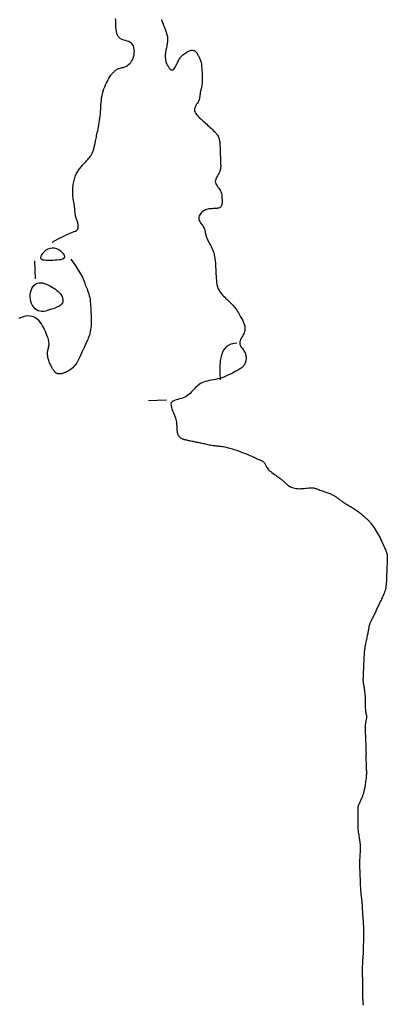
# Model space of a CAD drawing. Header units: millimetres. Extents: x 32690613 to 32693367, y 5343692 to 5344708.
# Tile 451 of 656: x 32692811 to 32692831, y 5344105 to 5344160. Entities that reach past the tile are written whole.
import ezdxf

# ---------------------------------------------------------------- set-up
doc = ezdxf.new("R2010")
doc.units = ezdxf.units.MM
doc.header["$LTSCALE"] = 20
doc.layers.add('02-DGM_HL_492.50', color=92, linetype='Continuous')

msp = doc.modelspace()

# ---------------------------------------------------------------- linework, layer by layer
at = {"layer": '02-DGM_HL_492.50', "elevation": 492.5, "flags": 128}
for points in [[(32692812.625, 5344147.187), (32692812.96, 5344147.365), (32692813.233, 5344147.501), (32692813.451, 5344147.602), (32692813.623, 5344147.674), (32692813.754, 5344147.725), (32692813.852, 5344147.763), (32692813.924, 5344147.793), (32692813.976, 5344147.823), (32692814.016, 5344147.86), (32692814.045, 5344147.903), (32692814.065, 5344147.95), (32692814.075, 5344148.001), (32692814.079, 5344148.054), (32692814.077, 5344148.109), (32692814.069, 5344148.163), (32692814.058, 5344148.216), (32692814.045, 5344148.266), (32692814.029, 5344148.315), (32692814.013, 5344148.363), (32692813.995, 5344148.411), (32692813.978, 5344148.461), (32692813.961, 5344148.513), (32692813.945, 5344148.568), (32692813.931, 5344148.628), (32692813.919, 5344148.692), (32692813.91, 5344148.761), (32692813.901, 5344148.831), (32692813.894, 5344148.903), (32692813.888, 5344148.974), (32692813.882, 5344149.042), (32692813.875, 5344149.107), (32692813.868, 5344149.167), (32692813.86, 5344149.222), (32692813.852, 5344149.271), (32692813.842, 5344149.317), (32692813.833, 5344149.362), (32692813.823, 5344149.408), (32692813.814, 5344149.457), (32692813.805, 5344149.509), (32692813.797, 5344149.568), (32692813.79, 5344149.634), (32692813.784, 5344149.706), (32692813.779, 5344149.784), (32692813.776, 5344149.866), (32692813.775, 5344149.951), (32692813.776, 5344150.037), (32692813.778, 5344150.124), (32692813.783, 5344150.209), (32692813.79, 5344150.293), (32692813.8, 5344150.374), (32692813.812, 5344150.453), (32692813.826, 5344150.529), (32692813.843, 5344150.603), (32692813.861, 5344150.673), (32692813.882, 5344150.741), (32692813.904, 5344150.806), (32692813.929, 5344150.868), (32692813.955, 5344150.927), (32692813.983, 5344150.984), (32692814.013, 5344151.038), (32692814.044, 5344151.091), (32692814.077, 5344151.141), (32692814.111, 5344151.19), (32692814.146, 5344151.238), (32692814.182, 5344151.285), (32692814.219, 5344151.331), (32692814.257, 5344151.376), (32692814.296, 5344151.421), (32692814.335, 5344151.465), (32692814.375, 5344151.508), (32692814.415, 5344151.552), (32692814.455, 5344151.595), (32692814.495, 5344151.638), (32692814.534, 5344151.681), (32692814.573, 5344151.725), (32692814.611, 5344151.768), (32692814.648, 5344151.811), (32692814.683, 5344151.854), (32692814.716, 5344151.897), (32692814.747, 5344151.94), (32692814.775, 5344151.983), (32692814.801, 5344152.026), (32692814.825, 5344152.069), (32692814.846, 5344152.112), (32692814.866, 5344152.156), (32692814.884, 5344152.2), (32692814.901, 5344152.245), (32692814.917, 5344152.291), (32692814.931, 5344152.338), (32692814.944, 5344152.387), (32692814.957, 5344152.436), (32692814.97, 5344152.488), (32692814.982, 5344152.542), (32692814.994, 5344152.598), (32692815.007, 5344152.656), (32692815.019, 5344152.718), (32692815.033, 5344152.783), (32692815.047, 5344152.851), (32692815.062, 5344152.923), (32692815.078, 5344153), (32692815.095, 5344153.081), (32692815.113, 5344153.167), (32692815.133, 5344153.259), (32692815.153, 5344153.357), (32692815.175, 5344153.461), (32692815.197, 5344153.57), (32692815.219, 5344153.684), (32692815.241, 5344153.802), (32692815.261, 5344153.923), (32692815.28, 5344154.047), (32692815.295, 5344154.172), (32692815.308, 5344154.297), (32692815.317, 5344154.422), (32692815.324, 5344154.548), (32692815.329, 5344154.673), (32692815.335, 5344154.798), (32692815.343, 5344154.924), (32692815.355, 5344155.049), (32692815.371, 5344155.175), (32692815.394, 5344155.301), (32692815.424, 5344155.427), (32692815.46, 5344155.552), (32692815.502, 5344155.674), (32692815.547, 5344155.792), (32692815.594, 5344155.904), (32692815.642, 5344156.009), (32692815.689, 5344156.105), (32692815.734, 5344156.19), (32692815.777, 5344156.264), (32692815.816, 5344156.328), (32692815.852, 5344156.383), (32692815.887, 5344156.431), (32692815.919, 5344156.472), (32692815.951, 5344156.509), (32692815.981, 5344156.544), (32692816.011, 5344156.576), (32692816.041, 5344156.609), (32692816.072, 5344156.64), (32692816.104, 5344156.671), (32692816.137, 5344156.701), (32692816.172, 5344156.729), (32692816.21, 5344156.754), (32692816.25, 5344156.777), (32692816.295, 5344156.796), (32692816.343, 5344156.812), (32692816.394, 5344156.825), (32692816.449, 5344156.838), (32692816.506, 5344156.851), (32692816.565, 5344156.866), (32692816.625, 5344156.885), (32692816.686, 5344156.909), (32692816.748, 5344156.939), (32692816.809, 5344156.976), (32692816.868, 5344157.021), (32692816.926, 5344157.075), (32692816.98, 5344157.135), (32692817.03, 5344157.204), (32692817.074, 5344157.28), (32692817.113, 5344157.363), (32692817.145, 5344157.454), (32692817.168, 5344157.553), (32692817.182, 5344157.655), (32692817.187, 5344157.76), (32692817.181, 5344157.862), (32692817.163, 5344157.961), (32692817.133, 5344158.052), (32692817.09, 5344158.133), (32692817.032, 5344158.201), (32692816.96, 5344158.253), (32692816.877, 5344158.294), (32692816.787, 5344158.326), (32692816.692, 5344158.354), (32692816.598, 5344158.382), (32692816.508, 5344158.415), (32692816.425, 5344158.455), (32692816.353, 5344158.508), (32692816.295, 5344158.575), (32692816.251, 5344158.657), (32692816.217, 5344158.752), (32692816.193, 5344158.856), (32692816.177, 5344158.968), (32692816.166, 5344159.087), (32692816.159, 5344159.209), (32692816.154, 5344159.334), (32692816.149, 5344159.459), (32692816.144, 5344159.584)], [(32692818.682, 5344159.523), (32692818.707, 5344159.44), (32692818.738, 5344159.351), (32692818.777, 5344159.255), (32692818.82, 5344159.153), (32692818.866, 5344159.044), (32692818.911, 5344158.931), (32692818.952, 5344158.813), (32692818.987, 5344158.693), (32692819.012, 5344158.57), (32692819.024, 5344158.445), (32692819.022, 5344158.32), (32692819.008, 5344158.194), (32692818.986, 5344158.068), (32692818.96, 5344157.942), (32692818.934, 5344157.816), (32692818.913, 5344157.69), (32692818.899, 5344157.565), (32692818.896, 5344157.44), (32692818.909, 5344157.315), (32692818.934, 5344157.195), (32692818.971, 5344157.082), (32692819.015, 5344156.979), (32692819.066, 5344156.889), (32692819.12, 5344156.815), (32692819.176, 5344156.761), (32692819.23, 5344156.73), (32692819.281, 5344156.723), (32692819.329, 5344156.739), (32692819.373, 5344156.773), (32692819.414, 5344156.82), (32692819.452, 5344156.879), (32692819.487, 5344156.943), (32692819.52, 5344157.01), (32692819.55, 5344157.076), (32692819.578, 5344157.137), (32692819.604, 5344157.194), (32692819.63, 5344157.246), (32692819.656, 5344157.295), (32692819.684, 5344157.342), (32692819.714, 5344157.387), (32692819.747, 5344157.431), (32692819.785, 5344157.474), (32692819.827, 5344157.517), (32692819.874, 5344157.56), (32692819.924, 5344157.602), (32692819.976, 5344157.642), (32692820.03, 5344157.679), (32692820.084, 5344157.713), (32692820.138, 5344157.743), (32692820.19, 5344157.768), (32692820.24, 5344157.788), (32692820.288, 5344157.803), (32692820.333, 5344157.813), (32692820.376, 5344157.817), (32692820.416, 5344157.816), (32692820.454, 5344157.81), (32692820.49, 5344157.798), (32692820.523, 5344157.781), (32692820.554, 5344157.759), (32692820.583, 5344157.732), (32692820.61, 5344157.701), (32692820.635, 5344157.667), (32692820.66, 5344157.631), (32692820.683, 5344157.592), (32692820.706, 5344157.552), (32692820.728, 5344157.511), (32692820.751, 5344157.47), (32692820.773, 5344157.429), (32692820.794, 5344157.386), (32692820.815, 5344157.341), (32692820.834, 5344157.293), (32692820.852, 5344157.242), (32692820.868, 5344157.187), (32692820.882, 5344157.128), (32692820.894, 5344157.063), (32692820.904, 5344156.994), (32692820.911, 5344156.921), (32692820.918, 5344156.844), (32692820.923, 5344156.765), (32692820.927, 5344156.684), (32692820.931, 5344156.602), (32692820.934, 5344156.518), (32692820.937, 5344156.435), (32692820.94, 5344156.353), (32692820.942, 5344156.271), (32692820.943, 5344156.192), (32692820.943, 5344156.115), (32692820.941, 5344156.042), (32692820.937, 5344155.972), (32692820.93, 5344155.907), (32692820.921, 5344155.846), (32692820.909, 5344155.79), (32692820.897, 5344155.737), (32692820.883, 5344155.686), (32692820.869, 5344155.636), (32692820.857, 5344155.587), (32692820.845, 5344155.537), (32692820.835, 5344155.486), (32692820.828, 5344155.432), (32692820.822, 5344155.376), (32692820.816, 5344155.319), (32692820.809, 5344155.259), (32692820.8, 5344155.198), (32692820.786, 5344155.136), (32692820.768, 5344155.073), (32692820.743, 5344155.01), (32692820.711, 5344154.946), (32692820.673, 5344154.882), (32692820.634, 5344154.818), (32692820.596, 5344154.754), (32692820.562, 5344154.69), (32692820.535, 5344154.626), (32692820.517, 5344154.563), (32692820.512, 5344154.5), (32692820.522, 5344154.438), (32692820.546, 5344154.377), (32692820.581, 5344154.315), (32692820.626, 5344154.255), (32692820.679, 5344154.194), (32692820.738, 5344154.134), (32692820.8, 5344154.074), (32692820.865, 5344154.014), (32692820.93, 5344153.954), (32692820.995, 5344153.894), (32692821.06, 5344153.834), (32692821.125, 5344153.774), (32692821.189, 5344153.714), (32692821.254, 5344153.654), (32692821.319, 5344153.594), (32692821.384, 5344153.534), (32692821.449, 5344153.474), (32692821.513, 5344153.414), (32692821.574, 5344153.353), (32692821.633, 5344153.293), (32692821.688, 5344153.233), (32692821.738, 5344153.172), (32692821.783, 5344153.111), (32692821.82, 5344153.05), (32692821.85, 5344152.989), (32692821.873, 5344152.927), (32692821.89, 5344152.865), (32692821.903, 5344152.803), (32692821.911, 5344152.741), (32692821.917, 5344152.679), (32692821.92, 5344152.616), (32692821.923, 5344152.554), (32692821.925, 5344152.492), (32692821.928, 5344152.429), (32692821.93, 5344152.367), (32692821.933, 5344152.304), (32692821.935, 5344152.242), (32692821.937, 5344152.179), (32692821.94, 5344152.117), (32692821.942, 5344152.054), (32692821.945, 5344151.992), (32692821.947, 5344151.929), (32692821.95, 5344151.867), (32692821.952, 5344151.805), (32692821.955, 5344151.742), (32692821.957, 5344151.68), (32692821.959, 5344151.617), (32692821.962, 5344151.555), (32692821.964, 5344151.492), (32692821.965, 5344151.43), (32692821.965, 5344151.367), (32692821.961, 5344151.304), (32692821.954, 5344151.242), (32692821.941, 5344151.179), (32692821.923, 5344151.115), (32692821.898, 5344151.052), (32692821.866, 5344150.988), (32692821.829, 5344150.924), (32692821.79, 5344150.86), (32692821.752, 5344150.796), (32692821.718, 5344150.732), (32692821.69, 5344150.668), (32692821.673, 5344150.605), (32692821.668, 5344150.542), (32692821.678, 5344150.48), (32692821.7, 5344150.419), (32692821.732, 5344150.357), (32692821.771, 5344150.296), (32692821.814, 5344150.235), (32692821.858, 5344150.175), (32692821.9, 5344150.114), (32692821.937, 5344150.053), (32692821.967, 5344149.991), (32692821.99, 5344149.93), (32692822.007, 5344149.868), (32692822.02, 5344149.806), (32692822.028, 5344149.743), (32692822.034, 5344149.681), (32692822.037, 5344149.619), (32692822.04, 5344149.556), (32692822.042, 5344149.494), (32692822.043, 5344149.433), (32692822.043, 5344149.373), (32692822.039, 5344149.316), (32692822.031, 5344149.264), (32692822.018, 5344149.215), (32692821.999, 5344149.173), (32692821.973, 5344149.137), (32692821.939, 5344149.108), (32692821.898, 5344149.085), (32692821.851, 5344149.069), (32692821.799, 5344149.057), (32692821.743, 5344149.049), (32692821.683, 5344149.043), (32692821.622, 5344149.04), (32692821.56, 5344149.037), (32692821.497, 5344149.034), (32692821.435, 5344149.031), (32692821.373, 5344149.025), (32692821.31, 5344149.017), (32692821.248, 5344149.005), (32692821.187, 5344148.987), (32692821.125, 5344148.964), (32692821.063, 5344148.934), (32692821.003, 5344148.897), (32692820.944, 5344148.853), (32692820.89, 5344148.803), (32692820.841, 5344148.748), (32692820.801, 5344148.69), (32692820.77, 5344148.63), (32692820.752, 5344148.568), (32692820.747, 5344148.505), (32692820.756, 5344148.443), (32692820.779, 5344148.381), (32692820.811, 5344148.32), (32692820.85, 5344148.259), (32692820.893, 5344148.198), (32692820.937, 5344148.137), (32692820.979, 5344148.076), (32692821.016, 5344148.015), (32692821.046, 5344147.954), (32692821.069, 5344147.893), (32692821.088, 5344147.832), (32692821.102, 5344147.772), (32692821.114, 5344147.713), (32692821.124, 5344147.656), (32692821.134, 5344147.6), (32692821.145, 5344147.548), (32692821.159, 5344147.497), (32692821.175, 5344147.448), (32692821.194, 5344147.4), (32692821.216, 5344147.352), (32692821.24, 5344147.303), (32692821.267, 5344147.251), (32692821.296, 5344147.197), (32692821.328, 5344147.138), (32692821.363, 5344147.074), (32692821.4, 5344147.005), (32692821.438, 5344146.931), (32692821.475, 5344146.852), (32692821.511, 5344146.767), (32692821.546, 5344146.677), (32692821.577, 5344146.582), (32692821.604, 5344146.481), (32692821.627, 5344146.375), (32692821.645, 5344146.265), (32692821.659, 5344146.15), (32692821.67, 5344146.032), (32692821.679, 5344145.911), (32692821.686, 5344145.789), (32692821.692, 5344145.665), (32692821.696, 5344145.54), (32692821.702, 5344145.415), (32692821.708, 5344145.291), (32692821.715, 5344145.17), (32692821.726, 5344145.051), (32692821.74, 5344144.936), (32692821.76, 5344144.827), (32692821.784, 5344144.723), (32692821.816, 5344144.627), (32692821.854, 5344144.538), (32692821.899, 5344144.457), (32692821.95, 5344144.382), (32692822.005, 5344144.311), (32692822.064, 5344144.245), (32692822.126, 5344144.182), (32692822.19, 5344144.121), (32692822.255, 5344144.06), (32692822.32, 5344144), (32692822.384, 5344143.94), (32692822.448, 5344143.879), (32692822.511, 5344143.817), (32692822.573, 5344143.753), (32692822.633, 5344143.688), (32692822.691, 5344143.621), (32692822.747, 5344143.551), (32692822.801, 5344143.479), (32692822.852, 5344143.406), (32692822.9, 5344143.331), (32692822.946, 5344143.257), (32692822.99, 5344143.184), (32692823.03, 5344143.113), (32692823.068, 5344143.045), (32692823.103, 5344142.982), (32692823.135, 5344142.923), (32692823.165, 5344142.868), (32692823.192, 5344142.816), (32692823.216, 5344142.767), (32692823.237, 5344142.719), (32692823.256, 5344142.671), (32692823.272, 5344142.622), (32692823.286, 5344142.572), (32692823.297, 5344142.519), (32692823.305, 5344142.463), (32692823.309, 5344142.406), (32692823.308, 5344142.347), (32692823.303, 5344142.286), (32692823.292, 5344142.224), (32692823.274, 5344142.161), (32692823.249, 5344142.098), (32692823.217, 5344142.034), (32692823.179, 5344141.97), (32692823.14, 5344141.906), (32692823.102, 5344141.842), (32692823.068, 5344141.778), (32692823.041, 5344141.714), (32692823.023, 5344141.651), (32692823.018, 5344141.588), (32692823.028, 5344141.526), (32692823.051, 5344141.465), (32692823.083, 5344141.403), (32692823.122, 5344141.342), (32692823.165, 5344141.281), (32692823.209, 5344141.221), (32692823.251, 5344141.16), (32692823.288, 5344141.099), (32692823.318, 5344141.037), (32692823.34, 5344140.976), (32692823.357, 5344140.915), (32692823.367, 5344140.855), (32692823.372, 5344140.796), (32692823.372, 5344140.738), (32692823.369, 5344140.682), (32692823.362, 5344140.629), (32692823.352, 5344140.578), (32692823.34, 5344140.529), (32692823.324, 5344140.483), (32692823.307, 5344140.439), (32692823.286, 5344140.398), (32692823.263, 5344140.359), (32692823.237, 5344140.323), (32692823.208, 5344140.289), (32692823.177, 5344140.258), (32692823.142, 5344140.228), (32692823.102, 5344140.199), (32692823.057, 5344140.169), (32692823.005, 5344140.137), (32692822.946, 5344140.103), (32692822.878, 5344140.065), (32692822.802, 5344140.023), (32692822.715, 5344139.976), (32692822.62, 5344139.924), (32692822.516, 5344139.871), (32692822.407, 5344139.817), (32692822.292, 5344139.764), (32692822.173, 5344139.713), (32692822.051, 5344139.667), (32692821.927, 5344139.628), (32692821.804, 5344139.595), (32692821.681, 5344139.568), (32692821.56, 5344139.546), (32692821.442, 5344139.525), (32692821.327, 5344139.505), (32692821.218, 5344139.483), (32692821.114, 5344139.457), (32692821.018, 5344139.425), (32692820.929, 5344139.387), (32692820.848, 5344139.342), (32692820.773, 5344139.291), (32692820.702, 5344139.236), (32692820.636, 5344139.177), (32692820.573, 5344139.115), (32692820.512, 5344139.051), (32692820.451, 5344138.986), (32692820.391, 5344138.921), (32692820.33, 5344138.858), (32692820.267, 5344138.796), (32692820.201, 5344138.737), (32692820.13, 5344138.681), (32692820.055, 5344138.631), (32692819.973, 5344138.586), (32692819.885, 5344138.547), (32692819.789, 5344138.515), (32692819.689, 5344138.489), (32692819.589, 5344138.464), (32692819.493, 5344138.438), (32692819.405, 5344138.409), (32692819.329, 5344138.373), (32692819.269, 5344138.328), (32692819.228, 5344138.271), (32692819.211, 5344138.201), (32692819.214, 5344138.118), (32692819.232, 5344138.027), (32692819.263, 5344137.929), (32692819.301, 5344137.827), (32692819.344, 5344137.725), (32692819.386, 5344137.624), (32692819.424, 5344137.528), (32692819.455, 5344137.439), (32692819.479, 5344137.357), (32692819.497, 5344137.28), (32692819.51, 5344137.208), (32692819.518, 5344137.14), (32692819.524, 5344137.075), (32692819.528, 5344137.011), (32692819.53, 5344136.949), (32692819.533, 5344136.886), (32692819.536, 5344136.825), (32692819.54, 5344136.764), (32692819.546, 5344136.705), (32692819.554, 5344136.649), (32692819.565, 5344136.596), (32692819.58, 5344136.546), (32692819.598, 5344136.501), (32692819.62, 5344136.46), (32692819.647, 5344136.424), (32692819.676, 5344136.392), (32692819.707, 5344136.364), (32692819.74, 5344136.34), (32692819.774, 5344136.319), (32692819.807, 5344136.301), (32692819.84, 5344136.285), (32692819.871, 5344136.272), (32692819.901, 5344136.26), (32692819.932, 5344136.25), (32692819.964, 5344136.241), (32692819.999, 5344136.232), (32692820.037, 5344136.224), (32692820.079, 5344136.215), (32692820.126, 5344136.205), (32692820.18, 5344136.194), (32692820.238, 5344136.181), (32692820.301, 5344136.168), (32692820.366, 5344136.155), (32692820.433, 5344136.141), (32692820.5, 5344136.127), (32692820.566, 5344136.113), (32692820.631, 5344136.099), (32692820.693, 5344136.086), (32692820.752, 5344136.074), (32692820.81, 5344136.062), (32692820.868, 5344136.05), (32692820.926, 5344136.038), (32692820.986, 5344136.025), (32692821.048, 5344136.012), (32692821.113, 5344135.999), (32692821.182, 5344135.984), (32692821.254, 5344135.969), (32692821.328, 5344135.954), (32692821.403, 5344135.94), (32692821.477, 5344135.926), (32692821.549, 5344135.913), (32692821.619, 5344135.902), (32692821.684, 5344135.893), (32692821.745, 5344135.886), (32692821.802, 5344135.881), (32692821.858, 5344135.876), (32692821.914, 5344135.871), (32692821.974, 5344135.864), (32692822.038, 5344135.856), (32692822.108, 5344135.845), (32692822.187, 5344135.829), (32692822.276, 5344135.809), (32692822.375, 5344135.785), (32692822.481, 5344135.756), (32692822.594, 5344135.724), (32692822.713, 5344135.687), (32692822.835, 5344135.647), (32692822.961, 5344135.604), (32692823.087, 5344135.559), (32692823.214, 5344135.51), (32692823.34, 5344135.46), (32692823.462, 5344135.41), (32692823.582, 5344135.359), (32692823.695, 5344135.31), (32692823.802, 5344135.262), (32692823.902, 5344135.218), (32692823.992, 5344135.177), (32692824.071, 5344135.141), (32692824.141, 5344135.109), (32692824.202, 5344135.079), (32692824.254, 5344135.052), (32692824.298, 5344135.025), (32692824.335, 5344134.999), (32692824.365, 5344134.972), (32692824.39, 5344134.942), (32692824.41, 5344134.911), (32692824.427, 5344134.876), (32692824.442, 5344134.839), (32692824.458, 5344134.799), (32692824.477, 5344134.757), (32692824.501, 5344134.712), (32692824.531, 5344134.665), (32692824.57, 5344134.616), (32692824.618, 5344134.564), (32692824.675, 5344134.512), (32692824.739, 5344134.458), (32692824.806, 5344134.405), (32692824.876, 5344134.353), (32692824.946, 5344134.303), (32692825.014, 5344134.255), (32692825.078, 5344134.211), (32692825.136, 5344134.17), (32692825.189, 5344134.134), (32692825.237, 5344134.1), (32692825.281, 5344134.068), (32692825.321, 5344134.038), (32692825.358, 5344134.009), (32692825.393, 5344133.98), (32692825.426, 5344133.95), (32692825.458, 5344133.92), (32692825.489, 5344133.888), (32692825.521, 5344133.856), (32692825.554, 5344133.824), (32692825.589, 5344133.791), (32692825.626, 5344133.758), (32692825.666, 5344133.725), (32692825.71, 5344133.693), (32692825.758, 5344133.662), (32692825.811, 5344133.632), (32692825.868, 5344133.604), (32692825.93, 5344133.579), (32692825.997, 5344133.557), (32692826.069, 5344133.539), (32692826.146, 5344133.525), (32692826.229, 5344133.517), (32692826.316, 5344133.514), (32692826.407, 5344133.516), (32692826.499, 5344133.521), (32692826.59, 5344133.529), (32692826.679, 5344133.539), (32692826.762, 5344133.548), (32692826.839, 5344133.557), (32692826.906, 5344133.564), (32692826.963, 5344133.568), (32692827.012, 5344133.569), (32692827.053, 5344133.567), (32692827.091, 5344133.563), (32692827.126, 5344133.556), (32692827.161, 5344133.546), (32692827.199, 5344133.533), (32692827.241, 5344133.519), (32692827.29, 5344133.501), (32692827.344, 5344133.482), (32692827.403, 5344133.461), (32692827.465, 5344133.439), (32692827.529, 5344133.416), (32692827.595, 5344133.393), (32692827.66, 5344133.37), (32692827.725, 5344133.347), (32692827.787, 5344133.325), (32692827.847, 5344133.303), (32692827.904, 5344133.282), (32692827.959, 5344133.262), (32692828.011, 5344133.241), (32692828.06, 5344133.221), (32692828.106, 5344133.201), (32692828.15, 5344133.181), (32692828.189, 5344133.161), (32692828.227, 5344133.14), (32692828.262, 5344133.119), (32692828.295, 5344133.098), (32692828.327, 5344133.076), (32692828.359, 5344133.054), (32692828.391, 5344133.031), (32692828.422, 5344133.008), (32692828.455, 5344132.984), (32692828.489, 5344132.959), (32692828.525, 5344132.933), (32692828.562, 5344132.906), (32692828.601, 5344132.878), (32692828.644, 5344132.849), (32692828.689, 5344132.818), (32692828.737, 5344132.786), (32692828.788, 5344132.753), (32692828.843, 5344132.718), (32692828.9, 5344132.682), (32692828.958, 5344132.646), (32692829.017, 5344132.609), (32692829.077, 5344132.572), (32692829.136, 5344132.536), (32692829.195, 5344132.5), (32692829.252, 5344132.465), (32692829.307, 5344132.431), (32692829.361, 5344132.397), (32692829.415, 5344132.363), (32692829.467, 5344132.328), (32692829.519, 5344132.293), (32692829.571, 5344132.256), (32692829.623, 5344132.217), (32692829.674, 5344132.176), (32692829.725, 5344132.134), (32692829.775, 5344132.092), (32692829.823, 5344132.05), (32692829.869, 5344132.01), (32692829.912, 5344131.972), (32692829.951, 5344131.936), (32692829.987, 5344131.905), (32692830.017, 5344131.877), (32692830.044, 5344131.854), (32692830.067, 5344131.834), (32692830.087, 5344131.817), (32692830.104, 5344131.803), (32692830.12, 5344131.789), (32692830.134, 5344131.777), (32692830.147, 5344131.765), (32692830.16, 5344131.753), (32692830.173, 5344131.739), (32692830.188, 5344131.722), (32692830.206, 5344131.701), (32692830.227, 5344131.675), (32692830.252, 5344131.642), (32692830.282, 5344131.601), (32692830.317, 5344131.551), (32692830.36, 5344131.49), (32692830.408, 5344131.421), (32692830.46, 5344131.343), (32692830.515, 5344131.259), (32692830.572, 5344131.169), (32692830.63, 5344131.076), (32692830.687, 5344130.979), (32692830.742, 5344130.882), (32692830.795, 5344130.784), (32692830.844, 5344130.687), (32692830.889, 5344130.593), (32692830.931, 5344130.501), (32692830.97, 5344130.415), (32692831.005, 5344130.334), (32692831.035, 5344130.26), (32692831.062, 5344130.194), (32692831.085, 5344130.137), (32692831.104, 5344130.088), (32692831.12, 5344130.046), (32692831.133, 5344130.011), (32692831.144, 5344129.981), (32692831.153, 5344129.955), (32692831.16, 5344129.932), (32692831.167, 5344129.912), (32692831.173, 5344129.894), (32692831.178, 5344129.874), (32692831.183, 5344129.853), (32692831.187, 5344129.828), (32692831.19, 5344129.798), (32692831.192, 5344129.761), (32692831.193, 5344129.714), (32692831.193, 5344129.658), (32692831.191, 5344129.589), (32692831.188, 5344129.512), (32692831.184, 5344129.428), (32692831.18, 5344129.34), (32692831.176, 5344129.252), (32692831.171, 5344129.166), (32692831.167, 5344129.085), (32692831.164, 5344129.012), (32692831.161, 5344128.948), (32692831.16, 5344128.893), (32692831.159, 5344128.844), (32692831.158, 5344128.798), (32692831.157, 5344128.753), (32692831.156, 5344128.706), (32692831.155, 5344128.654), (32692831.153, 5344128.596), (32692831.151, 5344128.529), (32692831.147, 5344128.454), (32692831.142, 5344128.374), (32692831.135, 5344128.289), (32692831.127, 5344128.203), (32692831.116, 5344128.116), (32692831.103, 5344128.03), (32692831.087, 5344127.948), (32692831.068, 5344127.87), (32692831.046, 5344127.797), (32692831.022, 5344127.727), (32692830.996, 5344127.66), (32692830.968, 5344127.594), (32692830.939, 5344127.531), (32692830.908, 5344127.467), (32692830.877, 5344127.404), (32692830.845, 5344127.34), (32692830.813, 5344127.275), (32692830.781, 5344127.21), (32692830.749, 5344127.145), (32692830.718, 5344127.081), (32692830.688, 5344127.018), (32692830.659, 5344126.956), (32692830.631, 5344126.896), (32692830.604, 5344126.838), (32692830.579, 5344126.781), (32692830.555, 5344126.727), (32692830.532, 5344126.674), (32692830.509, 5344126.622), (32692830.486, 5344126.571), (32692830.463, 5344126.521), (32692830.439, 5344126.472), (32692830.415, 5344126.423), (32692830.391, 5344126.375), (32692830.366, 5344126.328), (32692830.342, 5344126.282), (32692830.319, 5344126.237), (32692830.297, 5344126.194), (32692830.276, 5344126.152), (32692830.258, 5344126.113), (32692830.242, 5344126.076), (32692830.228, 5344126.04), (32692830.215, 5344126.006), (32692830.205, 5344125.972), (32692830.195, 5344125.939), (32692830.187, 5344125.904), (32692830.179, 5344125.869), (32692830.171, 5344125.832), (32692830.164, 5344125.792), (32692830.156, 5344125.75), (32692830.148, 5344125.706), (32692830.14, 5344125.659), (32692830.13, 5344125.608), (32692830.12, 5344125.554), (32692830.109, 5344125.497), (32692830.097, 5344125.436), (32692830.083, 5344125.371), (32692830.069, 5344125.303), (32692830.054, 5344125.233), (32692830.038, 5344125.162), (32692830.023, 5344125.091), (32692830.008, 5344125.021), (32692829.994, 5344124.953), (32692829.98, 5344124.888), (32692829.969, 5344124.826), (32692829.958, 5344124.767), (32692829.949, 5344124.71), (32692829.94, 5344124.654), (32692829.933, 5344124.598), (32692829.926, 5344124.541), (32692829.92, 5344124.483), (32692829.915, 5344124.421), (32692829.91, 5344124.357), (32692829.905, 5344124.289), (32692829.901, 5344124.218), (32692829.897, 5344124.144), (32692829.893, 5344124.068), (32692829.89, 5344123.989), (32692829.886, 5344123.907), (32692829.882, 5344123.824), (32692829.879, 5344123.739), (32692829.875, 5344123.654), (32692829.871, 5344123.569), (32692829.867, 5344123.485), (32692829.864, 5344123.405), (32692829.86, 5344123.328), (32692829.857, 5344123.256), (32692829.854, 5344123.19), (32692829.852, 5344123.13), (32692829.85, 5344123.077), (32692829.848, 5344123.03), (32692829.847, 5344122.986), (32692829.847, 5344122.946), (32692829.847, 5344122.908), (32692829.849, 5344122.872), (32692829.851, 5344122.836), (32692829.855, 5344122.8), (32692829.86, 5344122.763), (32692829.865, 5344122.724), (32692829.872, 5344122.683), (32692829.879, 5344122.638), (32692829.887, 5344122.589), (32692829.896, 5344122.535), (32692829.905, 5344122.476), (32692829.915, 5344122.411), (32692829.925, 5344122.34), (32692829.935, 5344122.265), (32692829.944, 5344122.186), (32692829.953, 5344122.103), (32692829.96, 5344122.018), (32692829.966, 5344121.932), (32692829.97, 5344121.845), (32692829.973, 5344121.757), (32692829.974, 5344121.671), (32692829.974, 5344121.586), (32692829.974, 5344121.503), (32692829.975, 5344121.423), (32692829.976, 5344121.348), (32692829.979, 5344121.277), (32692829.985, 5344121.211), (32692829.992, 5344121.152), (32692830.002, 5344121.099), (32692830.013, 5344121.05), (32692830.023, 5344121.005), (32692830.033, 5344120.964), (32692830.041, 5344120.925), (32692830.046, 5344120.888), (32692830.048, 5344120.852), (32692830.046, 5344120.816), (32692830.04, 5344120.779), (32692830.031, 5344120.741), (32692830.021, 5344120.701), (32692830.009, 5344120.657), (32692829.998, 5344120.608), (32692829.988, 5344120.555), (32692829.979, 5344120.496), (32692829.973, 5344120.429), (32692829.97, 5344120.357), (32692829.968, 5344120.279), (32692829.968, 5344120.198), (32692829.97, 5344120.112), (32692829.972, 5344120.024), (32692829.975, 5344119.934), (32692829.979, 5344119.844), (32692829.982, 5344119.753), (32692829.986, 5344119.663), (32692829.989, 5344119.575), (32692829.993, 5344119.49), (32692829.996, 5344119.408), (32692829.999, 5344119.33), (32692830.002, 5344119.258), (32692830.004, 5344119.193), (32692830.006, 5344119.133), (32692830.009, 5344119.081), (32692830.01, 5344119.033), (32692830.012, 5344118.99), (32692830.013, 5344118.951), (32692830.013, 5344118.915), (32692830.014, 5344118.881), (32692830.014, 5344118.848), (32692830.014, 5344118.815), (32692830.013, 5344118.782), (32692830.012, 5344118.747), (32692830.012, 5344118.709), (32692830.011, 5344118.668), (32692830.011, 5344118.621), (32692830.011, 5344118.569), (32692830.012, 5344118.51), (32692830.013, 5344118.444), (32692830.015, 5344118.372), (32692830.017, 5344118.297), (32692830.02, 5344118.219), (32692830.023, 5344118.141), (32692830.026, 5344118.065), (32692830.028, 5344117.993), (32692830.031, 5344117.927), (32692830.033, 5344117.869), (32692830.035, 5344117.816), (32692830.036, 5344117.766), (32692830.036, 5344117.719), (32692830.035, 5344117.672), (32692830.032, 5344117.623), (32692830.028, 5344117.569), (32692830.022, 5344117.51), (32692830.014, 5344117.444), (32692830.005, 5344117.372), (32692829.994, 5344117.297), (32692829.983, 5344117.22), (32692829.971, 5344117.145), (32692829.96, 5344117.074), (32692829.95, 5344117.009), (32692829.94, 5344116.952), (32692829.932, 5344116.905), (32692829.925, 5344116.867), (32692829.919, 5344116.836), (32692829.914, 5344116.811), (32692829.91, 5344116.789), (32692829.905, 5344116.77), (32692829.901, 5344116.751), (32692829.895, 5344116.731), (32692829.89, 5344116.709), (32692829.883, 5344116.683), (32692829.875, 5344116.655), (32692829.866, 5344116.624), (32692829.855, 5344116.59), (32692829.843, 5344116.553), (32692829.829, 5344116.513), (32692829.813, 5344116.47), (32692829.795, 5344116.424), (32692829.776, 5344116.376), (32692829.755, 5344116.326), (32692829.733, 5344116.276), (32692829.711, 5344116.227), (32692829.69, 5344116.178), (32692829.669, 5344116.131), (32692829.649, 5344116.087), (32692829.63, 5344116.046), (32692829.614, 5344116.008), (32692829.599, 5344115.973), (32692829.586, 5344115.94), (32692829.575, 5344115.907), (32692829.567, 5344115.876), (32692829.56, 5344115.845), (32692829.556, 5344115.813), (32692829.555, 5344115.781), (32692829.555, 5344115.747), (32692829.557, 5344115.71), (32692829.56, 5344115.671), (32692829.563, 5344115.627), (32692829.565, 5344115.58), (32692829.567, 5344115.526), (32692829.568, 5344115.467), (32692829.567, 5344115.401), (32692829.565, 5344115.33), (32692829.562, 5344115.253), (32692829.559, 5344115.172), (32692829.556, 5344115.087), (32692829.554, 5344115.001), (32692829.554, 5344114.912), (32692829.556, 5344114.823), (32692829.561, 5344114.734), (32692829.568, 5344114.646), (32692829.577, 5344114.56), (32692829.588, 5344114.476), (32692829.599, 5344114.396), (32692829.61, 5344114.319), (32692829.621, 5344114.248), (32692829.632, 5344114.183), (32692829.642, 5344114.124), (32692829.651, 5344114.071), (32692829.658, 5344114.023), (32692829.665, 5344113.979), (32692829.671, 5344113.939), (32692829.676, 5344113.902), (32692829.681, 5344113.867), (32692829.685, 5344113.833), (32692829.688, 5344113.8), (32692829.69, 5344113.766), (32692829.692, 5344113.731), (32692829.693, 5344113.693), (32692829.694, 5344113.651), (32692829.693, 5344113.605), (32692829.692, 5344113.553), (32692829.69, 5344113.494), (32692829.687, 5344113.428), (32692829.683, 5344113.355), (32692829.678, 5344113.279), (32692829.674, 5344113.2), (32692829.669, 5344113.12), (32692829.664, 5344113.042), (32692829.661, 5344112.966), (32692829.658, 5344112.895), (32692829.656, 5344112.83), (32692829.654, 5344112.771), (32692829.654, 5344112.714), (32692829.655, 5344112.66), (32692829.656, 5344112.607), (32692829.657, 5344112.553), (32692829.659, 5344112.497), (32692829.662, 5344112.437), (32692829.664, 5344112.372), (32692829.667, 5344112.302), (32692829.67, 5344112.229), (32692829.673, 5344112.152), (32692829.676, 5344112.073), (32692829.679, 5344111.992), (32692829.682, 5344111.909), (32692829.685, 5344111.826), (32692829.689, 5344111.743), (32692829.692, 5344111.66), (32692829.695, 5344111.579), (32692829.699, 5344111.5), (32692829.703, 5344111.423), (32692829.706, 5344111.35), (32692829.711, 5344111.28), (32692829.715, 5344111.216), (32692829.72, 5344111.156), (32692829.725, 5344111.101), (32692829.73, 5344111.05), (32692829.735, 5344111.002), (32692829.74, 5344110.958), (32692829.746, 5344110.916), (32692829.751, 5344110.876), (32692829.756, 5344110.838), (32692829.762, 5344110.801), (32692829.767, 5344110.763), (32692829.772, 5344110.725), (32692829.776, 5344110.684), (32692829.781, 5344110.64), (32692829.786, 5344110.593), (32692829.79, 5344110.54), (32692829.794, 5344110.481), (32692829.798, 5344110.415), (32692829.802, 5344110.344), (32692829.806, 5344110.27), (32692829.81, 5344110.194), (32692829.814, 5344110.118), (32692829.817, 5344110.044), (32692829.821, 5344109.974), (32692829.825, 5344109.909), (32692829.829, 5344109.852), (32692829.833, 5344109.8), (32692829.836, 5344109.752), (32692829.84, 5344109.705), (32692829.844, 5344109.658), (32692829.848, 5344109.609), (32692829.852, 5344109.556), (32692829.856, 5344109.498), (32692829.86, 5344109.431), (32692829.864, 5344109.359), (32692829.867, 5344109.28), (32692829.87, 5344109.197), (32692829.872, 5344109.11), (32692829.874, 5344109.021), (32692829.876, 5344108.931), (32692829.876, 5344108.841), (32692829.875, 5344108.751), (32692829.874, 5344108.663), (32692829.872, 5344108.577), (32692829.87, 5344108.494), (32692829.868, 5344108.414), (32692829.866, 5344108.338), (32692829.864, 5344108.267), (32692829.862, 5344108.202), (32692829.862, 5344108.142), (32692829.861, 5344108.088), (32692829.861, 5344108.037), (32692829.861, 5344107.991), (32692829.861, 5344107.946), (32692829.861, 5344107.904), (32692829.86, 5344107.862), (32692829.858, 5344107.82), (32692829.856, 5344107.778), (32692829.853, 5344107.734), (32692829.85, 5344107.688), (32692829.846, 5344107.64), (32692829.841, 5344107.59), (32692829.837, 5344107.537), (32692829.832, 5344107.48), (32692829.828, 5344107.419), (32692829.824, 5344107.354), (32692829.82, 5344107.286), (32692829.816, 5344107.216), (32692829.813, 5344107.144), (32692829.81, 5344107.072), (32692829.808, 5344107.001), (32692829.806, 5344106.931), (32692829.805, 5344106.863), (32692829.804, 5344106.799), (32692829.805, 5344106.738), (32692829.805, 5344106.678), (32692829.807, 5344106.619), (32692829.808, 5344106.561), (32692829.81, 5344106.503), (32692829.812, 5344106.444), (32692829.815, 5344106.382), (32692829.817, 5344106.319), (32692829.82, 5344106.253), (32692829.822, 5344106.185), (32692829.824, 5344106.116), (32692829.826, 5344106.046), (32692829.828, 5344105.976), (32692829.828, 5344105.905), (32692829.829, 5344105.834), (32692829.828, 5344105.765), (32692829.827, 5344105.696), (32692829.826, 5344105.627), (32692829.825, 5344105.56), (32692829.824, 5344105.494), (32692829.824, 5344105.428), (32692829.824, 5344105.364), (32692829.825, 5344105.301), (32692829.827, 5344105.239), (32692829.831, 5344105.178), (32692829.835, 5344105.119), (32692829.84, 5344105.06), (32692829.845, 5344105.003), (32692829.851, 5344104.947), (32692829.857, 5344104.892)], [(32692813.664, 5344146.227), (32692813.897, 5344145.898), (32692814.073, 5344145.635), (32692814.202, 5344145.428), (32692814.292, 5344145.268), (32692814.351, 5344145.144), (32692814.39, 5344145.047), (32692814.416, 5344144.967), (32692814.438, 5344144.895), (32692814.464, 5344144.821), (32692814.495, 5344144.745), (32692814.527, 5344144.666), (32692814.562, 5344144.583), (32692814.596, 5344144.497), (32692814.629, 5344144.406), (32692814.66, 5344144.31), (32692814.688, 5344144.21), (32692814.71, 5344144.104), (32692814.728, 5344143.993), (32692814.742, 5344143.878), (32692814.754, 5344143.76), (32692814.762, 5344143.64), (32692814.769, 5344143.517), (32692814.775, 5344143.393), (32692814.78, 5344143.268), (32692814.785, 5344143.143), (32692814.789, 5344143.019), (32692814.792, 5344142.896), (32692814.792, 5344142.775), (32692814.79, 5344142.657), (32692814.785, 5344142.541), (32692814.775, 5344142.429), (32692814.761, 5344142.322), (32692814.742, 5344142.22), (32692814.718, 5344142.122), (32692814.691, 5344142.03), (32692814.661, 5344141.943), (32692814.63, 5344141.861), (32692814.599, 5344141.784), (32692814.567, 5344141.713), (32692814.537, 5344141.646), (32692814.51, 5344141.585), (32692814.484, 5344141.529), (32692814.461, 5344141.476), (32692814.438, 5344141.427), (32692814.417, 5344141.38), (32692814.397, 5344141.336), (32692814.378, 5344141.293), (32692814.358, 5344141.25), (32692814.339, 5344141.207), (32692814.32, 5344141.164), (32692814.299, 5344141.12), (32692814.278, 5344141.073), (32692814.256, 5344141.024), (32692814.232, 5344140.971), (32692814.207, 5344140.915), (32692814.179, 5344140.854), (32692814.149, 5344140.788), (32692814.116, 5344140.718), (32692814.08, 5344140.645), (32692814.041, 5344140.57), (32692813.998, 5344140.496), (32692813.95, 5344140.423), (32692813.897, 5344140.352), (32692813.84, 5344140.285), (32692813.778, 5344140.222), (32692813.711, 5344140.165), (32692813.642, 5344140.113), (32692813.571, 5344140.066), (32692813.5, 5344140.024), (32692813.43, 5344139.987), (32692813.362, 5344139.956), (32692813.298, 5344139.93), (32692813.239, 5344139.909), (32692813.184, 5344139.894), (32692813.134, 5344139.883), (32692813.088, 5344139.876), (32692813.046, 5344139.874), (32692813.007, 5344139.875), (32692812.971, 5344139.88), (32692812.938, 5344139.888), (32692812.908, 5344139.898), (32692812.88, 5344139.911), (32692812.854, 5344139.926), (32692812.83, 5344139.943), (32692812.808, 5344139.961), (32692812.788, 5344139.98), (32692812.77, 5344140), (32692812.752, 5344140.02), (32692812.737, 5344140.04), (32692812.721, 5344140.061), (32692812.707, 5344140.083), (32692812.692, 5344140.108), (32692812.676, 5344140.135), (32692812.659, 5344140.165), (32692812.64, 5344140.198), (32692812.619, 5344140.237), (32692812.595, 5344140.28), (32692812.569, 5344140.328), (32692812.543, 5344140.38), (32692812.516, 5344140.434), (32692812.489, 5344140.492), (32692812.464, 5344140.551), (32692812.441, 5344140.612), (32692812.421, 5344140.674), (32692812.405, 5344140.736), (32692812.393, 5344140.797), (32692812.384, 5344140.859), (32692812.378, 5344140.919), (32692812.376, 5344140.978), (32692812.378, 5344141.036), (32692812.382, 5344141.092), (32692812.389, 5344141.145), (32692812.398, 5344141.197), (32692812.41, 5344141.246), (32692812.421, 5344141.296), (32692812.433, 5344141.345), (32692812.443, 5344141.396), (32692812.451, 5344141.449), (32692812.456, 5344141.505), (32692812.456, 5344141.565), (32692812.451, 5344141.63), (32692812.44, 5344141.7), (32692812.424, 5344141.775), (32692812.403, 5344141.855), (32692812.376, 5344141.94), (32692812.344, 5344142.03), (32692812.306, 5344142.125), (32692812.263, 5344142.225), (32692812.215, 5344142.329), (32692812.161, 5344142.436), (32692812.101, 5344142.543), (32692812.035, 5344142.646), (32692811.962, 5344142.745), (32692811.884, 5344142.835), (32692811.798, 5344142.915), (32692811.705, 5344142.981), (32692811.606, 5344143.032), (32692811.5, 5344143.067), (32692811.389, 5344143.086), (32692811.274, 5344143.089), (32692811.155, 5344143.077), (32692811.034, 5344143.049), (32692810.912, 5344143.005), (32692810.789, 5344142.945)], [(32692811.704, 5344145.149), (32692811.665, 5344146.149)], [(32692822.852, 5344141.582), (32692822.524, 5344141.524), (32692822.281, 5344141.388), (32692822.111, 5344141.183), (32692822.002, 5344140.923), (32692821.942, 5344140.618), (32692821.918, 5344140.279), (32692821.918, 5344139.917), (32692821.931, 5344139.544)], [(32692818.972, 5344138.428), (32692817.973, 5344138.389)]]:
    msp.add_lwpolyline(points, dxfattribs=at)
for points in [[(32692811.992, 5344146.328), (32692812.009, 5344146.274), (32692812.053, 5344146.234), (32692812.12, 5344146.207), (32692812.206, 5344146.191), (32692812.307, 5344146.182), (32692812.42, 5344146.181), (32692812.54, 5344146.183), (32692812.664, 5344146.188), (32692812.789, 5344146.193), (32692812.909, 5344146.2), (32692813.021, 5344146.21), (32692813.121, 5344146.226), (32692813.206, 5344146.25), (32692813.27, 5344146.282), (32692813.311, 5344146.325), (32692813.324, 5344146.38), (32692813.306, 5344146.449), (32692813.261, 5344146.526), (32692813.192, 5344146.607), (32692813.104, 5344146.684), (32692813, 5344146.754), (32692812.885, 5344146.809), (32692812.763, 5344146.844), (32692812.638, 5344146.854), (32692812.515, 5344146.834), (32692812.396, 5344146.79), (32692812.286, 5344146.726), (32692812.188, 5344146.649), (32692812.106, 5344146.564), (32692812.043, 5344146.479), (32692812.004, 5344146.398)], [(32692813.176, 5344143.761), (32692813.143, 5344143.721), (32692813.101, 5344143.684), (32692813.051, 5344143.65), (32692812.994, 5344143.619), (32692812.929, 5344143.588), (32692812.856, 5344143.557), (32692812.775, 5344143.526), (32692812.686, 5344143.492), (32692812.59, 5344143.456), (32692812.488, 5344143.42), (32692812.382, 5344143.388), (32692812.274, 5344143.361), (32692812.166, 5344143.344), (32692812.059, 5344143.338), (32692811.955, 5344143.348), (32692811.857, 5344143.376), (32692811.765, 5344143.424), (32692811.682, 5344143.491), (32692811.607, 5344143.574), (32692811.543, 5344143.67), (32692811.49, 5344143.777), (32692811.45, 5344143.892), (32692811.423, 5344144.013), (32692811.41, 5344144.137), (32692811.413, 5344144.262), (32692811.43, 5344144.384), (32692811.462, 5344144.501), (32692811.506, 5344144.61), (32692811.563, 5344144.707), (32692811.631, 5344144.791), (32692811.709, 5344144.857), (32692811.797, 5344144.903), (32692811.894, 5344144.927), (32692811.997, 5344144.93), (32692812.104, 5344144.916), (32692812.215, 5344144.888), (32692812.325, 5344144.848), (32692812.435, 5344144.799), (32692812.54, 5344144.744), (32692812.64, 5344144.686), (32692812.732, 5344144.627), (32692812.816, 5344144.567), (32692812.893, 5344144.508), (32692812.962, 5344144.448), (32692813.023, 5344144.388), (32692813.076, 5344144.327), (32692813.121, 5344144.267), (32692813.159, 5344144.205), (32692813.189, 5344144.144), (32692813.21, 5344144.083), (32692813.225, 5344144.023), (32692813.231, 5344143.965), (32692813.229, 5344143.909), (32692813.219, 5344143.856), (32692813.202, 5344143.807)]]:
    msp.add_lwpolyline(points, close=True, dxfattribs=at)

doc.saveas('drawing.dxf')
